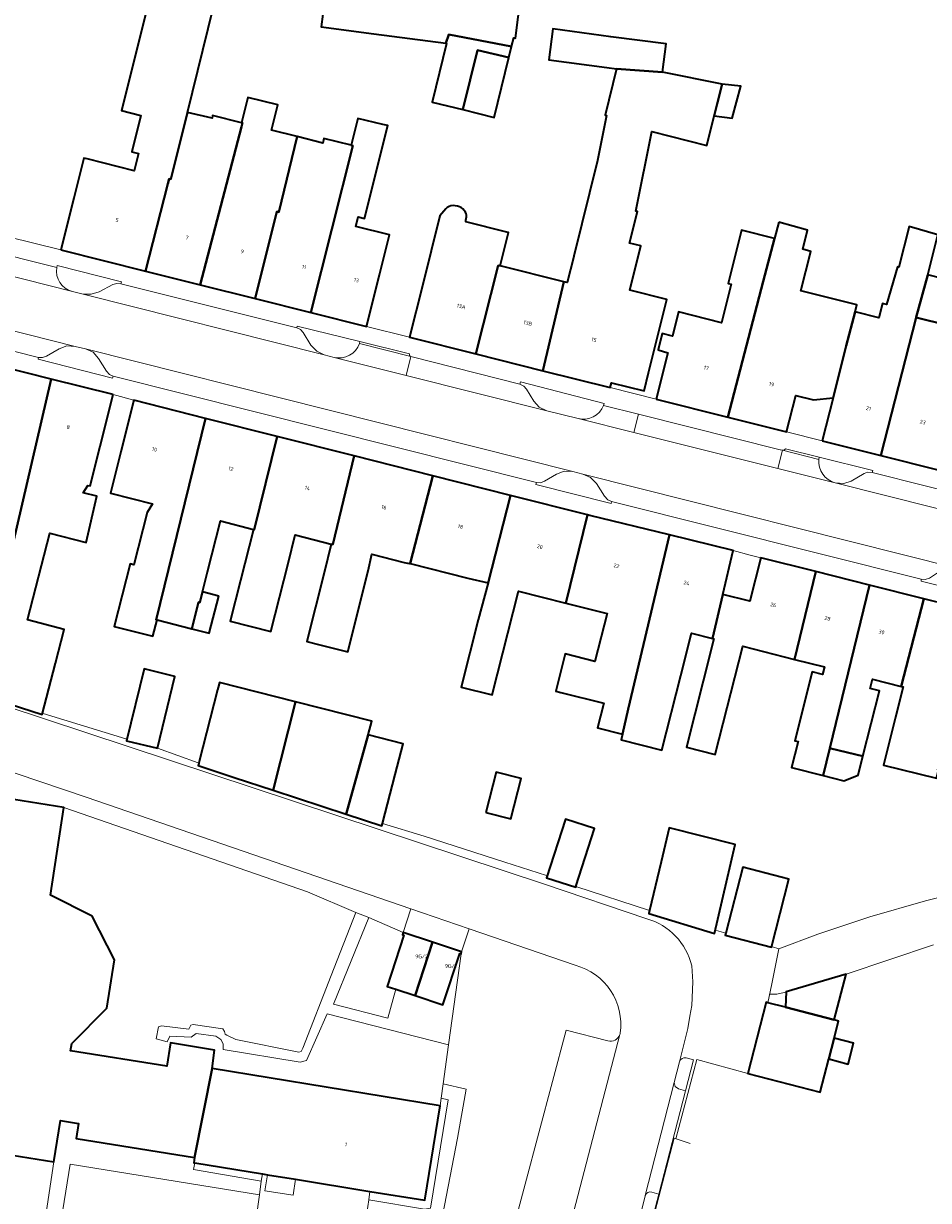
# Model space of a CAD drawing. Header units: metres. Extents: x 197700 to 204338, y 317132 to 325229.
# Tile 583 of 656: x 202932 to 203017, y 318262 to 318373. Entities that reach past the tile are written whole.
import ezdxf
from ezdxf.enums import TextEntityAlignment as Align

# ---------------------------------------------------------------- set-up
doc = ezdxf.new("R2010")
doc.units = ezdxf.units.M
for name, color, linetype, lineweight in [('B-WE-GR-BEPLANTING_CULTUUR_BODEMBEDEKKER-GV', 90, 'Continuous', 18), ('B-WE-GR-BEPLANTING_CULTUUR_HEESTERS-GV', 90, 'Continuous', 18), ('B-WE-IE-TERREINAFSCHEIDING_KUNSTMATIG_HEKWERK-G', 20, 'IE-TERREINAFSCHEIDING-KUNSTMATIG', 18), ('B-WE-IE-TERREINAFSCHEIDING_KUNSTMATIG_MUUR-G', 90, 'IE-TERREINAFSCHEIDING-KUNSTMATIG-DICHT', 18), ('B-WE-OG-BEBOUWING-GV', 7, 'Continuous', 35), ('B-WE-OG-BEBOUWING-T18', 10, 'Continuous', 18), ('B-WE-OG-TERREIN_ERF-GV', 7, 'Continuous', 18), ('B-WE-VH-VERHARDING_ASFALT-GV', 252, 'Continuous', 18), ('B-WE-VH-VERHARDING_BETONSTRAATSTEEN-GV', 252, 'Continuous', 18), ('B-WE-VH-VERHARDING_OPEN-GV', 252, 'Continuous', 18), ('B-WE-VH-VERHARDING_TEGEL-GV', 252, 'Continuous', 18)]:
    doc.layers.add(name, color=color, linetype=linetype, lineweight=lineweight)
doc.styles.add('NLCS-ISO-M200-T18', font='NLCS-ISO.ttf', dxfattribs={"height": 0.36})
doc.linetypes.add('IE-TERREINAFSCHEIDING-KUNSTMATIG', pattern='A,4,[82,NLCS.SHX,S=0.75,R=90,X=0,Y=0],4,-2', length=10)
doc.linetypes.add('IE-TERREINAFSCHEIDING-KUNSTMATIG-DICHT', pattern='A,8,-1,[82,NLCS.SHX,S=0.75,R=90,X=0,Y=0],-1', length=10)

msp = doc.modelspace()

# ---------------------------------------------------------------- linework, layer by layer
at = {"layer": 'B-WE-GR-BEPLANTING_CULTUUR_BODEMBEDEKKER-GV'}
for points in [[(202973.564, 318287.977), (202972.859, 318285.829), (202972.798, 318285.633), (202971.615, 318277.057), (202971.11, 318273.392), (202973.277, 318272.912), (202972.481, 318268.289), (202970.913, 318260.17), (202963.932, 318261.231), (202963.342, 318257.182), (202963.296, 318256.38), (202963.484, 318255.598), (202980.23, 318253.385)], [(202983.539, 318284.55), (202973.564, 318287.977)], [(202981.52, 318258.092), (202977.557, 318259.135), (202982.684, 318278.447), (202986.602, 318277.437)], [(202952.594, 318257.069), (202952.61, 318257.088), (202953.011, 318257.777), (202953.226, 318258.517), (202953.837, 318262.971), (202936.028, 318265.847), (202935.061, 318259.791)]]:
    msp.add_lwpolyline(points, dxfattribs=at)
for points in [[(202987.766, 318278.173, 0.3810411), (202983.539, 318284.55)], [(202986.602, 318277.437, 0.3961796), (202987.735, 318278.056)], [(202987.735, 318278.056, 0.0420481), (202987.766, 318278.173)]]:
    msp.add_lwpolyline(points, format="xyb", dxfattribs=at)
at = {"layer": 'B-WE-GR-BEPLANTING_CULTUUR_HEESTERS-GV'}
for points in [[(202934.769, 318350.152, 0.3873559), (202936.244, 318347.892)], [(202960.88, 318341.698, 0.3787428), (202963.251, 318342.99)], [(202983.806, 318335.942, 0.3738054), (202986.214, 318337.188)], [(203006.455, 318332.107, 0.3695947), (203007.999, 318329.895)]]:
    msp.add_lwpolyline(points, format="xyb", dxfattribs=at)
for points in [[(202936.244, 318347.892), (202936.263, 318347.887), (202937.265, 318347.655), (202938.015, 318347.626), (202938.756, 318347.851), (202940.054, 318348.538), (202940.437, 318348.647), (202940.812, 318348.626), (202940.855, 318348.808), (202934.814, 318350.328), (202934.769, 318350.152)], [(202963.251, 318342.99), (202963.294, 318343.184), (202957.379, 318344.643), (202957.344, 318344.463), (202957.693, 318344.314), (202957.962, 318344.035), (202958.682, 318342.861), (202959.225, 318342.292), (202959.919, 318341.94)], [(202959.919, 318341.94), (202960.88, 318341.698)], [(202986.214, 318337.188), (202986.275, 318337.375), (202978.382, 318339.385), (202978.345, 318339.177), (202978.713, 318338.998), (202978.972, 318338.713), (202979.641, 318337.571), (202980.153, 318337.003), (202980.862, 318336.683), (202983.806, 318335.942)], [(203007.999, 318329.895), (203008.799, 318329.833), (203009.484, 318330.059), (203010.708, 318330.786), (203011.036, 318330.897), (203011.467, 318330.888), (203011.535, 318331.067), (203006.471, 318332.315), (203006.455, 318332.107)]]:
    msp.add_lwpolyline(points, dxfattribs=at)
for points in [[(202936.522, 318342.737), (202935.718, 318342.77), (202935.003, 318342.514), (202933.815, 318341.828), (202933.44, 318341.689), (202933.064, 318341.699), (202933.037, 318341.516), (202940.02, 318339.751), (202940.071, 318339.941), (202939.738, 318340.102), (202939.453, 318340.392), (202938.704, 318341.595), (202938.187, 318342.174), (202937.472, 318342.502)], [(202983.308, 318330.962), (202982.503, 318330.996), (202981.78, 318330.734), (202980.643, 318330.051), (202980.286, 318329.91), (202979.888, 318329.928), (202979.837, 318329.748), (202986.911, 318327.975), (202986.966, 318328.161), (202986.593, 318328.309), (202986.302, 318328.637), (202985.529, 318329.845), (202984.963, 318330.409), (202984.252, 318330.723)], [(203019.394, 318321.897), (203018.621, 318321.906), (203017.899, 318321.628), (203016.849, 318320.95), (203016.462, 318320.822), (203016.09, 318320.837), (203016.072, 318320.661), (203022.059, 318319.162), (203022.086, 318319.347), (203021.742, 318319.502), (203021.475, 318319.792), (203020.69, 318321.021), (203020.129, 318321.588)], [(202890.171, 318278.978), (202889.697, 318276.045), (202875.138, 318278.236), (202873.957, 318277.186), (202872.776, 318276.136), (202872.501, 318270.714), (202873.207, 318269.737), (202888.75, 318267.201), (202889.503, 318272.049), (202917.171, 318267.748), (202916.386, 318262.691), (202919.976, 318262.105), (202933.593, 318260.013), (202934.51, 318266.085), (202927.413, 318267.212), (202927.671, 318268.893), (202918.615, 318270.345), (202918.657, 318270.656), (202918.691, 318271), (202918.493, 318271.035), (202919.03, 318274.433)]]:
    msp.add_lwpolyline(points, close=True, dxfattribs=at)
at = {"layer": 'B-WE-IE-TERREINAFSCHEIDING_KUNSTMATIG_HEKWERK-G'}
for points in [[(202941.259, 318305.848), (202933.509, 318308.215)], [(202948.067, 318303.586), (202944.236, 318304.957)], [(202980.844, 318292.989), (202976.923, 318294.243), (202969.32, 318296.673), (202965.402, 318297.874)], [(202990.524, 318289.696), (202983.604, 318291.965)], [(203002.698, 318286.096), (203006.369, 318287.478), (203011.265, 318289.091), (203016.479, 318290.603), (203018.838, 318291.218)], [(202996.821, 318287.835), (202997.706, 318287.569)], [(203002.031, 318282.8), (203002.698, 318286.096)], [(203002.698, 318286.096), (203002.088, 318286.292)], [(203001.673, 318281.031), (203002.031, 318282.8)], [(202993.006, 318268.244), (202994.98, 318275.692), (202999.771, 318274.377)], [(202994.349, 318267.807), (202992.835, 318268.299), (202988.686, 318252.348), (202998.091, 318251.015), (202998.327, 318252.475), (203001.341, 318252.029), (203001.172, 318250.57), (203008.728, 318249.51)]]:
    msp.add_lwpolyline(points, dxfattribs=at)
at = {"layer": 'B-WE-IE-TERREINAFSCHEIDING_KUNSTMATIG_MUUR-G'}
for points in [[(203017.239, 318286.465), (203009.012, 318283.724)], [(202971.615, 318277.057), (202972.798, 318285.633)], [(203003.388, 318282.068), (203003.198, 318282.002), (203002.493, 318281.829), (203001.835, 318281.831)], [(202971.11, 318273.392), (202971.615, 318277.057)], [(202970.925, 318272.055), (202971.11, 318273.392)], [(202970.827, 318271.341), (202970.925, 318272.055)]]:
    msp.add_lwpolyline(points, dxfattribs=at)
at = {"layer": 'B-WE-OG-BEBOUWING-GV'}
for points in [[(202971.384, 318371.228), (202971.66, 318372.054), (202977.553, 318370.909), (202977.759, 318371.739), (202977.915, 318371.719), (202978.962, 318379.876), (202982.196, 318379.461), (202982.215, 318379.608), (202960.889, 318382.317), (202959.635, 318372.773), (202964.593, 318372.121)], [(202935.17, 318351.813), (202943.115, 318349.817), (202945.225, 318358.014), (202945.351, 318358.495), (202945.49, 318358.46), (202947.058, 318364.734), (202949.502, 318374.513), (202943.529, 318375.575), (202940.863, 318364.906), (202942.685, 318364.451), (202941.824, 318361.021), (202942.46, 318360.861), (202942.053, 318359.242), (202937.637, 318360.35), (202937.333, 318360.427), (202936.39, 318356.67)], [(202977.298, 318369.881), (202977.553, 318370.909), (202971.66, 318372.054), (202971.384, 318371.228), (202971.439, 318371.221), (202970.072, 318365.706), (202972.957, 318364.991), (202974.335, 318370.582)], [(202986.503, 318368.936), (202987.437, 318368.825), (202991.747, 318368.5), (202992.107, 318371.168), (202986.896, 318371.84), (202981.438, 318372.578), (202981.045, 318369.674)], [(202977.298, 318369.881), (202974.335, 318370.582), (202972.957, 318364.991), (202975.905, 318364.26)], [(202980.482, 318340.448), (202986.843, 318338.855), (202986.959, 318339.316), (202990.018, 318338.548), (202990.442, 318340.237), (202992.161, 318347.147), (202988.664, 318348.018), (202989.699, 318352.174), (202988.654, 318352.434), (202989.393, 318355.403), (202989.242, 318355.44), (202990.732, 318362.921), (202995.919, 318361.631), (202996.606, 318364.393), (202996.892, 318365.543), (202997.35, 318367.384), (202991.747, 318368.5), (202987.437, 318368.825), (202986.355, 318364.478), (202986.49, 318364.451), (202985.647, 318360.219), (202983.406, 318351.212), (202983.396, 318351.171), (202982.788, 318348.728), (202982.483, 318348.804)], [(202996.892, 318365.543), (202996.606, 318364.393), (202998.315, 318364.183), (202999.128, 318367.203), (202997.35, 318367.384)], [(202955.475, 318355.407), (202955.668, 318355.357), (202957.378, 318362.458), (202954.969, 318363.068), (202955.562, 318365.441), (202952.749, 318366.144), (202952.152, 318363.756), (202952.248, 318363.734), (202952.162, 318363.364), (202948.268, 318348.523), (202953.43, 318347.227)], [(202943.115, 318349.817), (202948.268, 318348.523), (202952.162, 318363.364), (202952.248, 318363.734), (202952.152, 318363.756), (202949.437, 318364.434), (202949.379, 318364.202), (202947.058, 318364.734), (202945.49, 318358.46), (202945.351, 318358.495), (202945.225, 318358.014)], [(202958.669, 318345.911), (202963.9, 318344.598), (202965.117, 318349.448), (202966.063, 318353.217), (202962.908, 318354.005), (202963.132, 318354.902), (202963.722, 318354.755), (202965.908, 318363.503), (202965.456, 318363.601), (202963.091, 318364.159), (202962.46, 318361.635), (202962.628, 318361.593)], [(202955.668, 318355.357), (202955.475, 318355.407), (202953.43, 318347.227), (202958.669, 318345.911), (202962.628, 318361.593), (202962.46, 318361.635), (202959.894, 318362.276), (202959.787, 318361.848), (202957.378, 318362.458)], [(202969.163, 318348.437), (202967.948, 318343.587), (202974.185, 318342.025), (202976.306, 318350.342), (202976.49, 318350.295), (202977.12, 318352.821), (202977.275, 318353.443), (202977.107, 318353.484), (202973.25, 318354.444), (202973.267, 318354.597), (202973.293, 318354.752), (202973.314, 318354.906), (202973.319, 318355.054), (202973.296, 318355.191), (202973.22, 318355.354), (202973.105, 318355.511), (202972.962, 318355.654), (202972.804, 318355.774), (202972.643, 318355.863), (202972.464, 318355.923), (202972.264, 318355.956), (202972.056, 318355.962), (202971.855, 318355.941), (202971.674, 318355.891), (202971.508, 318355.795), (202971.359, 318355.655), (202970.805, 318354.993)], [(203002.692, 318354.417), (203002.276, 318352.873), (203001.23, 318348.828), (202997.892, 318336.084), (203003.42, 318334.698), (203004.281, 318338.13), (203005.95, 318337.719), (203007.794, 318337.897), (203009.04, 318342.797), (203009.863, 318345.98), (203010.028, 318346.641), (203004.767, 318347.95), (203005.696, 318351.667), (203004.95, 318351.881), (203005.391, 318353.644)], [(202991.151, 318337.776), (202997.892, 318336.084), (203001.23, 318348.828), (203002.276, 318352.873), (202999.186, 318353.645), (202997.937, 318348.647), (202998.217, 318348.567), (202997.564, 318345.955), (202997.308, 318344.947), (202993.254, 318345.978), (202992.683, 318343.691), (202991.715, 318343.933), (202991.332, 318342.4), (202992.246, 318342.138)], [(203006.784, 318333.857), (203012.291, 318332.48), (203015.595, 318345.444), (203015.601, 318345.465), (203016.713, 318349.453), (203017.653, 318353.214), (203014.943, 318353.991), (203013.989, 318350.174), (203013.839, 318350.217), (203012.821, 318346.664), (203012.428, 318346.762), (203012.093, 318345.423), (203009.863, 318345.98), (203009.04, 318342.797), (203007.794, 318337.897)], [(202982.483, 318348.804), (202976.49, 318350.295), (202976.306, 318350.342), (202974.185, 318342.025), (202980.482, 318340.448)], [(203018.511, 318344.713), (203019.658, 318348.717), (203016.713, 318349.453), (203015.601, 318345.465), (203015.595, 318345.444)], [(203017.643, 318331.141), (203020.746, 318344.069), (203018.511, 318344.713), (203015.595, 318345.444), (203012.291, 318332.48)], [(202926.765, 318321.986), (202926.67, 318321.691), (202923.358, 318311.388), (202923.345, 318311.348), (202927.351, 318310.059), (202934.264, 318339.662), (202924.941, 318342), (202923.725, 318337.151), (202920.388, 318323.843)], [(202940.085, 318338.202), (202934.264, 318339.662), (202927.351, 318310.059), (202933.404, 318308.112), (202934.645, 318312.955), (202935.457, 318316.122), (202932.015, 318317.01), (202934.118, 318325.165), (202937.529, 318324.306), (202938.542, 318328.651), (202937.247, 318328.972), (202937.71, 318329.666), (202937.931, 318329.609), (202938.869, 318333.352)], [(202948.763, 318335.964), (202942.024, 318337.664), (202940.801, 318332.815), (202939.821, 318328.931), (202943.765, 318327.928), (202943.268, 318327.126), (202942.015, 318322.195), (202941.67, 318322.283), (202940.176, 318316.406), (202943.815, 318315.481), (202944.204, 318317.012), (202944.124, 318317.032)], [(202955.506, 318334.263), (202948.763, 318335.964), (202944.124, 318317.032), (202944.204, 318317.012), (202947.474, 318316.181), (202948.11, 318318.685), (202948.22, 318318.657), (202948.474, 318319.658), (202948.95, 318321.531), (202950.169, 318326.326), (202953.274, 318325.508), (202953.35, 318325.489)], [(202952.056, 318320.717), (202951.088, 318316.907), (202954.924, 318315.932), (202956.548, 318322.324), (202957.187, 318325.018), (202960.571, 318324.14), (202960.737, 318324.1), (202962.763, 318332.432), (202955.506, 318334.263), (202953.35, 318325.489), (202953.274, 318325.508)], [(202968.029, 318322.335), (202970.136, 318330.572), (202962.763, 318332.432), (202960.737, 318324.1), (202960.571, 318324.14), (202959.937, 318321.439), (202958.299, 318314.996), (202959.504, 318314.69), (202962.142, 318314.02), (202964.074, 318321.623), (202964.411, 318323.2), (202967.467, 318322.426), (202967.923, 318322.31), (202967.935, 318322.359)], [(202970.136, 318330.572), (202968.029, 318322.335), (202973.451, 318320.957), (202975.355, 318320.493), (202977.452, 318328.726)], [(202974.421, 318317.012), (202972.816, 318310.697), (202975.72, 318309.959), (202978.205, 318319.734), (202982.644, 318318.606), (202984.681, 318326.902), (202977.452, 318328.726), (202975.355, 318320.493)], [(202992.4, 318325.002), (202984.911, 318326.844), (202984.681, 318326.902), (202982.644, 318318.606), (202986.545, 318317.614), (202985.4, 318313.108), (202982.601, 318313.819), (202981.712, 318310.32), (202982.178, 318310.201), (202986.231, 318309.196), (202985.932, 318307.97), (202985.65, 318306.861), (202987.986, 318306.267), (202988.527, 318308.626)], [(202997.417, 318319.409), (202998.391, 318323.529), (202992.4, 318325.002), (202988.527, 318308.626), (202987.986, 318306.267), (202987.869, 318305.755), (202991.683, 318304.786), (202993.466, 318311.799), (202994.474, 318315.765), (202996.438, 318315.266)], [(203006.17, 318321.556), (203001, 318322.851), (202999.977, 318318.768), (202997.417, 318319.409), (202996.438, 318315.266), (202996.583, 318315.229), (202995.575, 318311.262), (202993.996, 318305.052), (202996.716, 318304.361), (202999.306, 318314.549), (203004.179, 318313.31)], [(203011.21, 318320.293), (203006.17, 318321.556), (203004.179, 318313.31), (203006.99, 318312.596), (203006.809, 318311.885), (203005.828, 318312.134), (203004.182, 318305.657), (203004.508, 318305.574), (203003.89, 318303.144), (203006.847, 318302.392), (203007.497, 318304.949)], [(203016.339, 318319.008), (203011.21, 318320.293), (203007.497, 318304.949), (203007.57, 318304.93), (203010.603, 318304.195), (203012.167, 318310.347), (203011.276, 318310.574), (203011.497, 318311.445), (203014.191, 318310.76)], [(202950.03, 318319.263), (202948.474, 318319.658), (202948.22, 318318.657), (202948.11, 318318.685), (202947.474, 318316.181), (202949.113, 318315.765)], [(203014.191, 318310.76), (203014.384, 318310.711), (203013.665, 318307.881), (203012.53, 318303.371), (203017.519, 318302.145), (203017.71, 318302.897), (203017.64, 318302.914), (203019.245, 318309.528), (203021.409, 318317.737), (203016.339, 318319.008)], [(202944.236, 318304.957), (202945.886, 318311.713), (202942.995, 318312.419), (202941.345, 318305.663)], [(202948.127, 318303.514), (202948.075, 318303.321), (202951.451, 318302.202), (202955.121, 318300.999), (202957.232, 318309.309), (202950.07, 318311.133), (202949.953, 318310.675), (202949.896, 318310.451), (202948.179, 318303.708)], [(202955.121, 318300.999), (202961.995, 318298.745), (202964.072, 318306.217), (202964.395, 318307.484), (202957.232, 318309.309)], [(202965.402, 318297.874), (202966.609, 318302.485), (202967.366, 318305.377), (202964.072, 318306.217), (202961.995, 318298.745), (202965.343, 318297.648)], [(203010.603, 318304.195), (203007.57, 318304.93), (203007.497, 318304.949), (203006.847, 318302.392), (203008.808, 318301.893), (203010.154, 318302.412)], [(202975.14, 318298.898), (202977.482, 318298.302), (202978.448, 318302.101), (202976.106, 318302.697)], [(202983.604, 318291.965), (202985.36, 318297.415), (202982.616, 318298.299), (202980.839, 318292.783), (202983.583, 318291.899)], [(202990.524, 318289.696), (202990.459, 318289.425), (202996.63, 318287.524), (202997.762, 318292.395), (202998.578, 318295.905), (202992.389, 318297.472), (202991.625, 318294.287)], [(202997.706, 318287.569), (202997.656, 318287.375), (203002.001, 318286.26), (203003.642, 318292.657), (202999.297, 318293.772)], [(202968.471, 318281.696), (202970.105, 318286.732), (202967.351, 318287.635), (202967.282, 318287.426), (202967.406, 318287.385), (202965.848, 318282.556), (202966.664, 318282.289)], [(202970.105, 318286.732), (202968.471, 318281.696), (202971.094, 318280.836), (202972.674, 318285.671), (202972.798, 318285.633), (202972.859, 318285.829)], [(203007.89, 318279.413), (203009.012, 318283.724), (203003.388, 318282.068), (203003.326, 318280.601)], [(203001.673, 318281.031), (203001.514, 318281.072), (202999.771, 318274.377), (203006.572, 318272.607), (203007.389, 318275.744), (203007.9, 318277.689), (203008.319, 318279.301), (203007.89, 318279.413), (203003.326, 318280.601)], [(203007.389, 318275.744), (203009.219, 318275.268), (203009.726, 318277.214), (203007.9, 318277.689)], [(202947.762, 318265.976), (202954.113, 318264.942), (202954.59, 318264.864), (202957.231, 318264.434), (202964.232, 318263.294), (202969.384, 318262.455), (202970.827, 318271.341), (202949.379, 318274.854), (202947.737, 318266.481), (202947.656, 318265.993)]]:
    msp.add_lwpolyline(points, close=True, dxfattribs=at)
msp.add_lwpolyline([(202927.413, 318267.212), (202934.51, 318266.085), (202935.123, 318269.946), (202936.817, 318269.668), (202936.592, 318268.256), (202947.737, 318266.481), (202949.379, 318274.854), (202949.61, 318276.574), (202945.478, 318277.246), (202945.115, 318275.076), (202936.067, 318276.513), (202936.193, 318277.194), (202939.491, 318280.514), (202940.196, 318285.073), (202938.098, 318289.157), (202934.171, 318291.126), (202935.456, 318299.382), (202922.088, 318301.506)], dxfattribs=at)
at = {"layer": 'B-WE-OG-TERREIN_ERF-GV'}
for points in [[(202978.962, 318379.876), (202977.915, 318371.719), (202977.759, 318371.739), (202977.553, 318370.909), (202977.298, 318369.881), (202975.905, 318364.26), (202972.957, 318364.991), (202970.072, 318365.706), (202971.439, 318371.221), (202971.384, 318371.228), (202964.593, 318372.121), (202959.635, 318372.773), (202960.889, 318382.317)], [(202915.821, 318374.254), (202915.055, 318371.083), (202914.208, 318367.661), (202920.372, 318366.174), (202920.469, 318366.576), (202921.031, 318368.906), (202925.864, 318367.739), (202924.509, 318362.274), (202923.999, 318360.216), (202922.676, 318354.879), (202935.17, 318351.813), (202936.39, 318356.67), (202937.333, 318360.427), (202937.637, 318360.35), (202942.053, 318359.242), (202942.46, 318360.861), (202941.824, 318361.021), (202942.685, 318364.451), (202940.863, 318364.906), (202943.529, 318375.575)], [(202949.502, 318374.513), (202947.058, 318364.734), (202949.379, 318364.202), (202949.437, 318364.434), (202952.152, 318363.756), (202952.749, 318366.144), (202955.562, 318365.441), (202954.969, 318363.068), (202957.378, 318362.458), (202959.787, 318361.848), (202959.894, 318362.276), (202962.46, 318361.635), (202963.091, 318364.159), (202965.456, 318363.601), (202965.908, 318363.503), (202963.722, 318354.755), (202963.132, 318354.902), (202962.908, 318354.005), (202966.063, 318353.217), (202965.117, 318349.448), (202963.9, 318344.598), (202967.948, 318343.587), (202969.163, 318348.437), (202970.805, 318354.993), (202971.359, 318355.655), (202971.508, 318355.795), (202971.674, 318355.891), (202971.855, 318355.941), (202972.056, 318355.962), (202972.264, 318355.956), (202972.464, 318355.923), (202972.643, 318355.863), (202972.804, 318355.774), (202972.962, 318355.654), (202973.105, 318355.511), (202973.22, 318355.354), (202973.296, 318355.191), (202973.319, 318355.054), (202973.314, 318354.906), (202973.293, 318354.752), (202973.267, 318354.597), (202973.25, 318354.444), (202977.107, 318353.484), (202977.275, 318353.443), (202977.12, 318352.821), (202976.49, 318350.295), (202982.483, 318348.804), (202982.788, 318348.728), (202983.396, 318351.171), (202983.406, 318351.212), (202985.647, 318360.219), (202986.49, 318364.451), (202986.355, 318364.478), (202987.437, 318368.825), (202986.503, 318368.936), (202981.045, 318369.674), (202981.438, 318372.578), (202986.896, 318371.84), (202992.107, 318371.168), (202991.747, 318368.5), (202997.35, 318367.384), (202999.128, 318367.203), (202998.315, 318364.183), (202996.606, 318364.393), (202995.919, 318361.631), (202990.732, 318362.921), (202989.242, 318355.44), (202989.393, 318355.403), (202988.654, 318352.434), (202989.699, 318352.174), (202988.664, 318348.018), (202992.161, 318347.147), (202990.442, 318340.237), (202990.018, 318338.548), (202986.959, 318339.316), (202986.843, 318338.855), (202991.151, 318337.776), (202992.246, 318342.138), (202991.332, 318342.4), (202991.715, 318343.933), (202992.683, 318343.691), (202993.254, 318345.978), (202997.308, 318344.947), (202997.564, 318345.955), (202998.217, 318348.567), (202997.937, 318348.647), (202999.186, 318353.645), (203002.276, 318352.873), (203002.692, 318354.417), (203005.391, 318353.644), (203004.95, 318351.881), (203005.696, 318351.667), (203004.767, 318347.95), (203010.028, 318346.641), (203009.863, 318345.98), (203012.093, 318345.423), (203012.428, 318346.762), (203012.821, 318346.664), (203013.839, 318350.217), (203013.989, 318350.174), (203014.943, 318353.991), (203017.653, 318353.214), (203016.713, 318349.453), (203019.658, 318348.717)], [(203017.519, 318302.145), (203012.53, 318303.371), (203013.665, 318307.881), (203014.384, 318310.711), (203014.191, 318310.76), (203011.497, 318311.445), (203011.276, 318310.574), (203012.167, 318310.347), (203010.603, 318304.195), (203010.154, 318302.412), (203008.808, 318301.893), (203006.847, 318302.392), (203003.89, 318303.144), (203004.508, 318305.574), (203004.182, 318305.657), (203005.828, 318312.134), (203006.809, 318311.885), (203006.99, 318312.596), (203004.179, 318313.31), (202999.306, 318314.549), (202996.716, 318304.361), (202993.996, 318305.052), (202995.575, 318311.262), (202996.583, 318315.229), (202996.438, 318315.266), (202994.474, 318315.765), (202993.466, 318311.799), (202991.683, 318304.786), (202987.869, 318305.755), (202987.986, 318306.267), (202985.65, 318306.861), (202985.932, 318307.97), (202986.231, 318309.196), (202982.178, 318310.201), (202981.712, 318310.32), (202982.601, 318313.819), (202985.4, 318313.108), (202986.545, 318317.614), (202982.644, 318318.606), (202978.205, 318319.734), (202975.72, 318309.959), (202972.816, 318310.697), (202974.421, 318317.012), (202975.355, 318320.493), (202973.451, 318320.957), (202968.029, 318322.335), (202967.935, 318322.359), (202967.923, 318322.31), (202967.467, 318322.426), (202964.411, 318323.2), (202964.074, 318321.623), (202962.142, 318314.02), (202959.504, 318314.69), (202958.299, 318314.996), (202959.937, 318321.439), (202960.571, 318324.14), (202957.187, 318325.018), (202956.548, 318322.324), (202954.924, 318315.932), (202951.088, 318316.907), (202952.056, 318320.717), (202953.274, 318325.508), (202950.169, 318326.326), (202948.95, 318321.531), (202948.474, 318319.658), (202950.03, 318319.263), (202949.113, 318315.765), (202947.474, 318316.181), (202944.204, 318317.012), (202943.815, 318315.481), (202940.176, 318316.406), (202941.67, 318322.283), (202942.015, 318322.195), (202943.268, 318327.126), (202943.765, 318327.928), (202939.821, 318328.931), (202940.801, 318332.815), (202942.024, 318337.664), (202940.085, 318338.202), (202938.869, 318333.352), (202937.931, 318329.609), (202937.71, 318329.666), (202937.247, 318328.972), (202938.542, 318328.651), (202937.529, 318324.306), (202934.118, 318325.165), (202932.015, 318317.01), (202935.457, 318316.122), (202934.645, 318312.955), (202933.404, 318308.112), (202927.351, 318310.059)], [(202918.036, 318312.85), (202980.64, 318292.171), (202990.27, 318288.927)], [(202994.496, 318284.51), (202994.612, 318282.998), (202994.504, 318280.771), (202994.329, 318279.751), (202994.134, 318278.609), (202993.364, 318275.471)], [(202993.972, 318275.848), (202994.67, 318275.668), (202993.904, 318272.758), (202991.402, 318263.031), (202988.582, 318252.275), (202998.465, 318250.869), (202998.643, 318252.072), (203000.928, 318251.735), (203000.762, 318250.605), (203008.715, 318249.385), (203008.728, 318249.51), (203006.087, 318250.219), (203006.339, 318251.16), (203001.715, 318252.418), (203003.249, 318258.059), (203007.874, 318256.802), (203010.512, 318256.084), (203014.031, 318255.127), (203015.11, 318258.746), (203020.877, 318257.027)]]:
    msp.add_lwpolyline(points, dxfattribs=at)
for points in [[(203001, 318322.851), (203000, 318323.11), (202998.391, 318323.529), (202997.417, 318319.409), (202999.977, 318318.768)], [(202944.236, 318304.957), (202941.345, 318305.663), (202942.995, 318312.419), (202945.886, 318311.713)], [(202951.451, 318302.202), (202948.075, 318303.321), (202948.127, 318303.514), (202948.179, 318303.708), (202949.896, 318310.451), (202949.953, 318310.675), (202950.07, 318311.133), (202957.232, 318309.309), (202964.395, 318307.484), (202964.072, 318306.217), (202967.366, 318305.377), (202966.609, 318302.485), (202965.402, 318297.874), (202965.343, 318297.648), (202961.995, 318298.745), (202955.121, 318300.999)], [(202975.14, 318298.898), (202976.106, 318302.697), (202978.448, 318302.101), (202977.482, 318298.302)], [(202970.925, 318272.055), (202971.11, 318273.392), (202971.615, 318277.057), (202960.194, 318279.971), (202958.25, 318275.586), (202957.671, 318275.451), (202950.414, 318276.636), (202950.442, 318277.177), (202950.214, 318277.567), (202949.737, 318277.894), (202947.877, 318278.127), (202947.424, 318277.807), (202945.41, 318277.895), (202945.154, 318277.351), (202944.116, 318277.643), (202944.339, 318278.765), (202944.622, 318278.855), (202947.201, 318278.552), (202947.371, 318278.915), (202947.609, 318278.985), (202950.402, 318278.578), (202950.538, 318278.314), (202950.603, 318278.078), (202950.779, 318277.985), (202951.604, 318277.581), (202957.548, 318276.373), (202957.771, 318276.431), (202957.922, 318276.769), (202960.582, 318283.59), (202962.904, 318289.524), (202958.363, 318291.447), (202935.456, 318299.382), (202934.171, 318291.126), (202938.098, 318289.157), (202940.196, 318285.073), (202939.491, 318280.514), (202936.193, 318277.194), (202936.067, 318276.513), (202945.115, 318275.076), (202945.478, 318277.246), (202949.61, 318276.574), (202949.379, 318274.854), (202970.827, 318271.341)], [(202983.604, 318291.965), (202983.583, 318291.899), (202980.839, 318292.783), (202982.616, 318298.299), (202985.36, 318297.415)], [(202997.762, 318292.395), (202996.63, 318287.524), (202990.459, 318289.425), (202990.524, 318289.696), (202991.625, 318294.287), (202992.389, 318297.472), (202998.578, 318295.905)], [(202997.706, 318287.569), (202999.297, 318293.772), (203003.642, 318292.657), (203002.001, 318286.26), (202997.656, 318287.375)], [(202964.14, 318289.042), (202960.798, 318280.902), (202965.92, 318279.585), (202966.664, 318282.289), (202965.848, 318282.556), (202967.406, 318287.385), (202967.282, 318287.426), (202967.351, 318287.635)], [(202999.771, 318274.377), (203001.514, 318281.072), (203001.673, 318281.031), (203003.326, 318280.601), (203003.388, 318282.068), (203009.012, 318283.724), (203007.89, 318279.413), (203008.319, 318279.301), (203007.9, 318277.689), (203009.726, 318277.214), (203009.219, 318275.268), (203007.389, 318275.744), (203006.572, 318272.607)], [(202970.827, 318271.341), (202969.384, 318262.455), (202964.232, 318263.294), (202964.116, 318262.492), (202969.38, 318261.634), (202969.917, 318261.702), (202971.584, 318271.912), (202970.925, 318272.055)], [(202954.113, 318264.942), (202947.762, 318265.976), (202947.633, 318265.36), (202954.017, 318264.255)]]:
    msp.add_lwpolyline(points, close=True, dxfattribs=at)
for points in [[(202990.27, 318288.927, -0.2699178), (202994.496, 318284.51)], [(202993.364, 318275.471, -0.4053989), (202993.972, 318275.848)]]:
    msp.add_lwpolyline(points, format="xyb", dxfattribs=at)
at = {"layer": 'B-WE-VH-VERHARDING_ASFALT-GV'}
for points in [[(202903.403, 318356.163), (202903.383, 318356.169), (202900.476, 318356.909), (202900.345, 318356.95), (202899.255, 318352.057), (202902.222, 318351.387), (202936.522, 318342.737), (202937.472, 318342.502), (202983.308, 318330.962), (202984.252, 318330.723), (203019.394, 318321.897), (203052.839, 318313.475), (203053.772, 318313.254), (203058.381, 318312.072), (203059.94, 318316.838)], [(203059.94, 318316.838), (203054.962, 318318.073), (203053.957, 318318.335), (203007.999, 318329.895), (203002.589, 318331.247), (202989.052, 318334.631), (202983.806, 318335.942), (202980.862, 318336.683), (202967.638, 318340.002), (202960.88, 318341.698), (202959.919, 318341.94), (202937.265, 318347.655), (202936.263, 318347.887), (202936.244, 318347.892), (202927.183, 318350.183), (202919.886, 318352.028), (202919.879, 318352.03), (202903.606, 318356.113)], [(202990.27, 318288.927), (202980.64, 318292.171), (202918.036, 318312.85), (202918.149, 318313.178), (202917.896, 318313.274), (202917.866, 318313.279), (202902.404, 318315.624), (202901.297, 318309.681), (202903.413, 318309.338), (202903.44, 318309.334), (202906.149, 318308.819), (202911.945, 318307.742), (202912.311, 318307.672), (202912.613, 318307.615), (202916.316, 318306.813), (202920.017, 318305.844)], [(202920.017, 318305.844), (202922.357, 318305.198), (202923.08, 318304.998), (202926.072, 318304.107), (202928.793, 318303.299), (202937.528, 318300.358), (202968.081, 318289.861), (202973.564, 318287.977), (202983.539, 318284.55)], [(202988.192, 318255.349), (202990.113, 318262.849), (202990.125, 318262.895), (202992.848, 318273.528), (202993.364, 318275.471), (202994.134, 318278.609), (202994.329, 318279.751), (202994.504, 318280.771), (202994.612, 318282.998), (202994.496, 318284.51)], [(202987.735, 318278.056), (202982.221, 318256.856), (202982.219, 318256.847), (202981.953, 318255.899)]]:
    msp.add_lwpolyline(points, dxfattribs=at)
for points in [[(202994.496, 318284.51, 0.2699178), (202990.27, 318288.927)], [(202983.539, 318284.55, -0.3810411), (202987.766, 318278.173)], [(202987.766, 318278.173, -0.0420481), (202987.735, 318278.056)]]:
    msp.add_lwpolyline(points, format="xyb", dxfattribs=at)
at = {"layer": 'B-WE-VH-VERHARDING_BETONSTRAATSTEEN-GV'}
for points in [[(202933.064, 318341.699), (202933.44, 318341.689), (202933.815, 318341.828), (202935.003, 318342.514), (202935.718, 318342.77), (202936.522, 318342.737), (202902.222, 318351.387), (202902.961, 318351.033), (202903.49, 318350.456), (202904.249, 318349.269), (202904.537, 318348.983), (202904.853, 318348.828)], [(202957.344, 318344.463), (202940.812, 318348.626), (202940.437, 318348.647), (202940.054, 318348.538), (202938.756, 318347.851), (202938.015, 318347.626), (202937.265, 318347.655), (202959.919, 318341.94), (202959.225, 318342.292), (202958.682, 318342.861), (202957.962, 318344.035), (202957.693, 318344.314)], [(202937.472, 318342.502), (202938.187, 318342.174), (202938.704, 318341.595), (202939.453, 318340.392), (202939.738, 318340.102), (202940.071, 318339.941), (202979.888, 318329.928), (202980.286, 318329.91), (202980.643, 318330.051), (202981.78, 318330.734), (202982.503, 318330.996), (202983.308, 318330.962)], [(202980.862, 318336.683), (202980.153, 318337.003), (202979.641, 318337.571), (202978.972, 318338.713), (202978.713, 318338.998), (202978.345, 318339.177), (202968.084, 318341.769), (202967.638, 318340.002)], [(203002.834, 318333.016), (203002.83, 318333.017), (202989.748, 318336.301), (202989.506, 318336.362), (202989.052, 318334.631), (203002.589, 318331.247), (203003.032, 318332.966)], [(203016.09, 318320.837), (203016.462, 318320.822), (203016.849, 318320.95), (203017.899, 318321.628), (203018.621, 318321.906), (203019.394, 318321.897), (202984.252, 318330.723), (202984.963, 318330.409), (202985.529, 318329.845), (202986.302, 318328.637), (202986.593, 318328.309), (202986.966, 318328.161)], [(203011.467, 318330.888), (203011.036, 318330.897), (203010.708, 318330.786), (203009.484, 318330.059), (203008.799, 318329.833), (203007.999, 318329.895), (203053.957, 318318.335), (203053.234, 318318.705), (203052.681, 318319.284), (203051.988, 318320.398), (203051.68, 318320.71), (203051.347, 318320.846)]]:
    msp.add_lwpolyline(points, close=True, dxfattribs=at)
for points in [[(202934.769, 318350.152), (202927.623, 318351.923), (202927.183, 318350.183), (202936.244, 318347.892)], [(202960.88, 318341.698), (202967.638, 318340.002), (202968.084, 318341.769), (202963.251, 318342.99)], [(202967.941, 318342.018), (202963.294, 318343.184), (202963.251, 318342.99)], [(202963.251, 318342.99), (202968.084, 318341.769)], [(202983.806, 318335.942), (202989.052, 318334.631), (202989.506, 318336.362), (202986.214, 318337.188)], [(203006.455, 318332.107), (203003.032, 318332.966), (203002.589, 318331.247), (203007.999, 318329.895)], [(203003.032, 318332.966), (203006.455, 318332.107), (203006.471, 318332.315), (203003.317, 318333.107)], [(202986.602, 318277.437), (202982.684, 318278.447), (202977.557, 318259.135), (202981.52, 318258.092)], [(202982.221, 318256.856), (202987.735, 318278.056)], [(202963.484, 318255.598), (202963.296, 318256.38), (202963.342, 318257.182), (202963.932, 318261.231), (202964.116, 318262.492), (202964.232, 318263.294), (202957.231, 318264.434), (202956.997, 318262.953), (202954.332, 318263.351), (202954.59, 318264.864), (202954.113, 318264.942), (202954.017, 318264.255), (202953.837, 318262.971), (202953.226, 318258.517), (202953.011, 318257.777), (202952.61, 318257.088), (202952.594, 318257.069)]]:
    msp.add_lwpolyline(points, dxfattribs=at)
for points in [[(202936.244, 318347.892, -0.3873559), (202934.769, 318350.152)], [(202963.251, 318342.99, -0.3787428), (202960.88, 318341.698)], [(202968.084, 318341.769, -0.3928274), (202967.941, 318342.018)], [(202986.214, 318337.188, -0.3738054), (202983.806, 318335.942)], [(203003.317, 318333.107, -0.333452), (203003.032, 318332.966)], [(203007.999, 318329.895, -0.3695947), (203006.455, 318332.107)], [(202987.735, 318278.056, -0.3961796), (202986.602, 318277.437)]]:
    msp.add_lwpolyline(points, format="xyb", dxfattribs=at)
at = {"layer": 'B-WE-VH-VERHARDING_OPEN-GV'}
for points in [[(203007.794, 318337.897), (203005.95, 318337.719), (203004.281, 318338.13), (203003.42, 318334.698), (203006.784, 318333.857)], [(202922.357, 318305.198), (202922.205, 318305.112), (202922.144, 318305.05), (202922.127, 318304.927), (202922.271, 318304.682), (202922.425, 318304.535), (202922.088, 318301.506), (202935.456, 318299.382), (202958.363, 318291.447), (202962.904, 318289.524), (202964.14, 318289.042), (202967.351, 318287.635), (202968.081, 318289.861), (202937.528, 318300.358), (202928.793, 318303.299), (202926.072, 318304.107), (202923.08, 318304.998)], [(202972.798, 318285.633), (202972.674, 318285.671), (202971.094, 318280.836), (202968.471, 318281.696), (202966.664, 318282.289), (202965.92, 318279.585), (202960.798, 318280.902), (202964.14, 318289.042), (202962.904, 318289.524), (202960.582, 318283.59), (202957.922, 318276.769), (202957.771, 318276.431), (202957.548, 318276.373), (202951.604, 318277.581), (202950.779, 318277.985), (202950.603, 318278.078), (202950.538, 318278.314), (202950.402, 318278.578), (202947.609, 318278.985), (202947.371, 318278.915), (202947.201, 318278.552), (202944.622, 318278.855), (202944.339, 318278.765), (202944.116, 318277.643), (202945.154, 318277.351), (202945.41, 318277.895), (202947.424, 318277.807), (202947.877, 318278.127), (202949.737, 318277.894), (202950.214, 318277.567), (202950.442, 318277.177), (202950.414, 318276.636), (202957.671, 318275.451), (202958.25, 318275.586), (202960.194, 318279.971), (202971.615, 318277.057)], [(202972.859, 318285.829), (202973.564, 318287.977), (202968.081, 318289.861), (202967.351, 318287.635), (202970.105, 318286.732)], [(202971.11, 318273.392), (202970.925, 318272.055), (202971.584, 318271.912), (202969.917, 318261.702), (202969.38, 318261.634), (202964.116, 318262.492), (202963.932, 318261.231), (202970.913, 318260.17), (202972.481, 318268.289), (202973.277, 318272.912)], [(202933.593, 318260.013), (202935.061, 318259.791), (202936.028, 318265.847), (202953.837, 318262.971), (202954.017, 318264.255), (202947.633, 318265.36), (202947.762, 318265.976), (202947.656, 318265.993), (202947.737, 318266.481), (202936.592, 318268.256), (202936.817, 318269.668), (202935.123, 318269.946), (202934.51, 318266.085)], [(202957.231, 318264.434), (202954.59, 318264.864), (202954.332, 318263.351), (202956.997, 318262.953)]]:
    msp.add_lwpolyline(points, close=True, dxfattribs=at)
for points in [[(202993.972, 318275.848, 0.4053989), (202993.364, 318275.471)], [(202990.742, 318263.234, 0.4061868), (202990.125, 318262.895)], [(202990.125, 318262.895, -0.4061868), (202990.742, 318263.234)]]:
    msp.add_lwpolyline(points, format="xyb", dxfattribs=at)
for points in [[(202993.904, 318272.758), (202994.67, 318275.668), (202993.972, 318275.848)], [(202993.364, 318275.471), (202992.848, 318273.528), (202992.937, 318273.166), (202993.244, 318272.922), (202993.904, 318272.758)], [(202990.742, 318263.234), (202991.402, 318263.031), (202993.904, 318272.758), (202993.244, 318272.922), (202992.937, 318273.166), (202992.848, 318273.528), (202990.125, 318262.895)], [(202990.125, 318262.895), (202990.113, 318262.849), (202988.192, 318255.349)], [(202988.582, 318252.275), (202991.402, 318263.031), (202990.742, 318263.234)]]:
    msp.add_lwpolyline(points, dxfattribs=at)
at = {"layer": 'B-WE-VH-VERHARDING_TEGEL-GV'}
for points in [[(203017.643, 318331.141), (203012.291, 318332.48), (203006.784, 318333.857), (203003.42, 318334.698), (202997.892, 318336.084), (202991.151, 318337.776), (202986.843, 318338.855), (202980.482, 318340.448), (202974.185, 318342.025), (202967.948, 318343.587), (202963.9, 318344.598), (202958.669, 318345.911), (202953.43, 318347.227), (202948.268, 318348.523), (202943.115, 318349.817), (202935.17, 318351.813), (202922.676, 318354.879), (202899.381, 318360.653), (202899.672, 318361.827), (202900.099, 318361.721), (202900.524, 318363.589), (202895.654, 318364.834), (202895.286, 318363.15)], [(203022.059, 318319.162), (203016.072, 318320.661), (203016.09, 318320.837), (202986.966, 318328.161), (202986.911, 318327.975), (202979.837, 318329.748), (202979.888, 318329.928), (202940.071, 318339.941), (202940.02, 318339.751), (202933.037, 318341.516), (202933.064, 318341.699), (202904.853, 318348.828), (202904.82, 318348.643), (202901.712, 318349.424), (202902.222, 318351.387), (202899.255, 318352.057)], [(202927.623, 318351.923), (202934.769, 318350.152), (202934.814, 318350.328), (202940.855, 318348.808), (202940.812, 318348.626), (202957.344, 318344.463), (202957.379, 318344.643), (202963.294, 318343.184), (202967.941, 318342.018)], [(202901.99, 318346.135), (202906.859, 318345.312), (202919.899, 318343.186), (202924.941, 318342), (202934.264, 318339.662), (202940.085, 318338.202), (202942.024, 318337.664), (202948.763, 318335.964), (202955.506, 318334.263), (202962.763, 318332.432), (202970.136, 318330.572), (202977.452, 318328.726), (202984.681, 318326.902), (202984.911, 318326.844), (202992.4, 318325.002), (202998.391, 318323.529), (203000, 318323.11), (203001, 318322.851), (203006.17, 318321.556), (203011.21, 318320.293), (203016.339, 318319.008), (203021.409, 318317.737)], [(202968.084, 318341.769), (202978.345, 318339.177), (202978.382, 318339.385), (202986.275, 318337.375), (202986.214, 318337.188), (202989.506, 318336.362), (202989.748, 318336.301), (203002.83, 318333.017), (203002.834, 318333.016), (203003.032, 318332.966)], [(203003.317, 318333.107), (203006.471, 318332.315), (203011.535, 318331.067), (203011.467, 318330.888), (203051.347, 318320.846), (203051.418, 318320.993), (203055.391, 318319.987), (203054.962, 318318.073)]]:
    msp.add_lwpolyline(points, dxfattribs=at)
for points in [[(202967.941, 318342.018, 0.3928274), (202968.084, 318341.769)], [(203003.032, 318332.966, 0.333452), (203003.317, 318333.107)]]:
    msp.add_lwpolyline(points, format="xyb", dxfattribs=at)

# ---------------------------------------------------------------- texts
at = {"layer": 'B-WE-OG-BEBOUWING-T18', "style": 'NLCS-ISO-M200-T18'}
for s, rotation, p in [('5', 345.9, (202940.459, 318354.609)), ('7', 345.9, (202947.028, 318352.959)), ('9', 346, (202952.225, 318351.654)), ('11', 345.9, (202958.035, 318350.195)), ('13', 346, (202962.957, 318348.959)), ('13A', 346, (202972.814, 318346.492)), ('13B', 346, (202979.081, 318344.922)), ('15', 346, (202985.316, 318343.361)), ('17', 346, (202995.873, 318340.715)), ('19', 346, (203002.008, 318339.176)), ('21', 346, (203011.127, 318336.894)), ('23', 346, (203016.235, 318335.617)), ('8', 346, (202935.86, 318335.138)), ('10', 345.9, (202943.966, 318333.049)), ('12', 345.9, (202951.161, 318331.234)), ('14', 345.9, (202958.356, 318329.419)), ('16', 345.9, (202965.558, 318327.602)), ('18', 345.9, (202972.745, 318325.788)), ('20', 345.9, (202980.213, 318323.904)), ('22', 346.2, (202987.418, 318322.108)), ('24', 346.2, (202994.015, 318320.486)), ('26', 346, (203002.177, 318318.433)), ('28', 346, (203007.276, 318317.155)), ('30', 346, (203012.355, 318315.883)), ('1', 350.8, (202961.972, 318267.715))]:
    msp.add_text(s, height=0.36, rotation=rotation, dxfattribs=at).set_placement(p, align=Align.MIDDLE)
for s, p in [('9G/2', (202969.085, 318285.382)), ('9G/1', (202971.839, 318284.479))]:
    msp.add_text(s, height=0.36, dxfattribs=at).set_placement(p, align=Align.MIDDLE)

doc.saveas('drawing.dxf')
